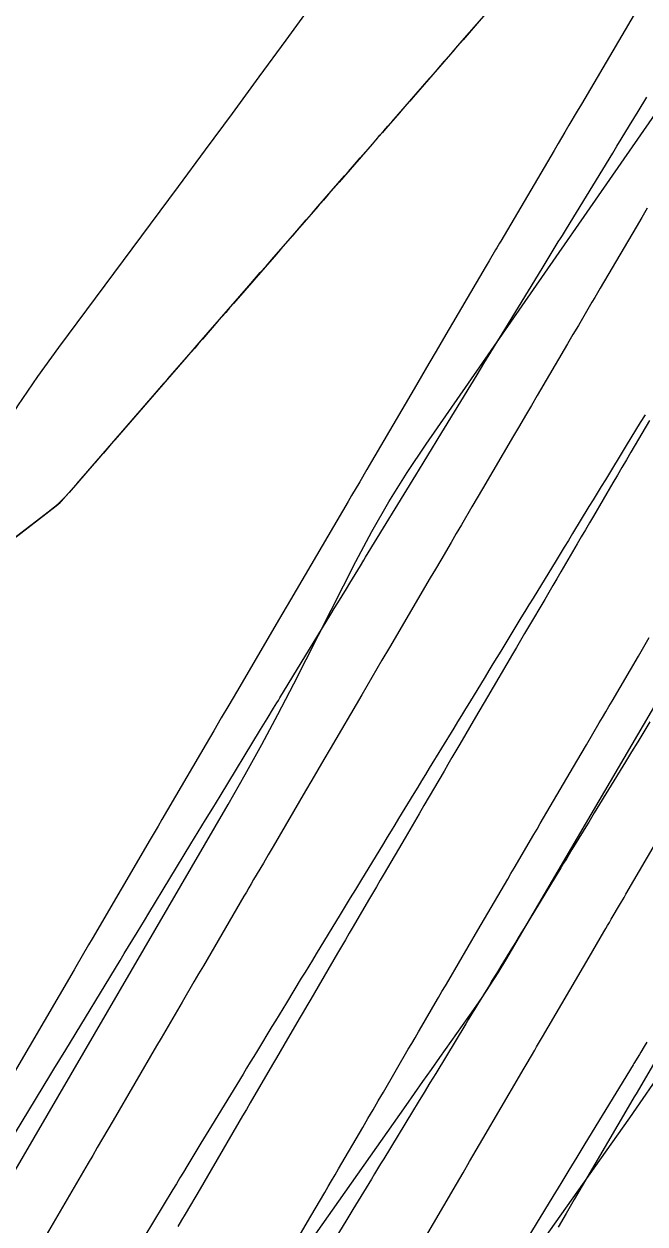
# Model space of a CAD drawing. Extents: x 1005228 to 1008882, y 1883389 to 1885754.
# Drawn here: x 1008468.31 to 1008490.97, y 1885010.91 to 1885054.7 of the extents above; entities that cross this region are included whole.
import ezdxf

# ---------------------------------------------------------------- set-up
doc = ezdxf.new("R2010")
doc.units = 0
for name, color, linetype in [('ATDIMS', 7, 'Continuous'), ('C-ANNO-NOTE', 7, 'Continuous'), ('TSOBSTACLE', 7, 'Continuous')]:
    doc.layers.add(name, color=color, linetype=linetype)

msp = doc.modelspace()

# ---------------------------------------------------------------- linework, layer by layer
at = {"layer": 'ATDIMS'}
for points in [[(1008478.401, 1885010.55), (1008478.778, 1885011.196), (1008479.28, 1885012.057), (1008479.406, 1885012.272), (1008479.531, 1885012.487), (1008479.657, 1885012.703), (1008479.783, 1885012.918), (1008480.665, 1885014.429), (1008480.853, 1885014.752), (1008481.042, 1885015.076), (1008481.231, 1885015.399), (1008481.42, 1885015.723), (1008482.33, 1885017.283), (1008482.453, 1885017.493), (1008482.576, 1885017.703), (1008482.699, 1885017.914), (1008482.821, 1885018.124), (1008483.313, 1885018.966), (1008483.435, 1885019.176), (1008483.558, 1885019.386), (1008483.681, 1885019.597), (1008483.804, 1885019.807), (1008484.871, 1885021.633), (1008484.991, 1885021.839), (1008485.112, 1885022.045), (1008485.232, 1885022.252), (1008485.353, 1885022.458), (1008485.839, 1885023.289), (1008485.957, 1885023.492), (1008486.076, 1885023.695), (1008486.195, 1885023.899), (1008486.314, 1885024.102), (1008486.789, 1885024.914), (1008486.908, 1885025.117), (1008487.027, 1885025.32), (1008487.146, 1885025.523), (1008487.265, 1885025.726), (1008488.482, 1885027.803), (1008488.831, 1885028.4), (1008489.298, 1885029.196), (1008489.414, 1885029.395), (1008489.531, 1885029.594), (1008489.647, 1885029.793), (1008489.764, 1885029.992), (1008490.723, 1885031.63), (1008490.922, 1885031.969), (1008491.121, 1885032.308)], [(1008491.034, 1885017.543), (1008490.935, 1885017.38), (1008490.81, 1885017.176), (1008490.761, 1885017.094), (1008490.557, 1885016.76), (1008490.532, 1885016.718), (1008488.776, 1885013.831), (1008488.484, 1885013.351), (1008488.192, 1885012.87), (1008487.9, 1885012.39), (1008487.607, 1885011.909), (1008485.918, 1885009.132)]]:
    msp.add_lwpolyline(points, dxfattribs=at)
at = {"layer": 'C-ANNO-NOTE'}
for points in [[(1008488.135, 1885068.268), (1008477.857, 1885054.112), (1008476.882, 1885052.773), (1008475.904, 1885051.438), (1008474.922, 1885050.105), (1008473.936, 1885048.776), (1008469.565, 1885042.895), (1008468.803, 1885041.84), (1008468.073, 1885040.764), (1008467.374, 1885039.668), (1008466.705, 1885038.551), (1008464.094, 1885034.043), (1008463.431, 1885032.923), (1008462.745, 1885031.817), (1008462.038, 1885030.725), (1008461.309, 1885029.646), (1008442.598, 1885002.542)], [(1008484.98, 1885007.105), (1008490.41, 1885014.786), (1008491.734, 1885016.703), (1008493.017, 1885018.646), (1008494.258, 1885020.617), (1008495.457, 1885022.614), (1008501.679, 1885033.231), (1008502.616, 1885034.8), (1008503.578, 1885036.352), (1008504.567, 1885037.887), (1008505.581, 1885039.407), (1008509.69, 1885045.452), (1008510.716, 1885046.964), (1008511.739, 1885048.478), (1008512.759, 1885049.994), (1008513.777, 1885051.511), (1008520.108, 1885060.967)], [(1008466.064, 1885009.696), (1008466.959, 1885011.12), (1008467.822, 1885012.565), (1008475.758, 1885026.22), (1008476.379, 1885027.306), (1008476.985, 1885028.401), (1008477.575, 1885029.504), (1008478.15, 1885030.616), (1008480.418, 1885035.08), (1008481.003, 1885036.185), (1008481.625, 1885037.268), (1008482.284, 1885038.329), (1008482.979, 1885039.369), (1008493.594, 1885054.665), (1008494.762, 1885056.345)], [(1008499.124, 1885043.148), (1008485.872, 1885020.535), (1008485.596, 1885020.075), (1008485.31, 1885019.621), (1008485.015, 1885019.174), (1008484.71, 1885018.733), (1008483.471, 1885016.981), (1008483.162, 1885016.542), (1008482.853, 1885016.104), (1008482.543, 1885015.666), (1008482.234, 1885015.227), (1008465.201, 1884991.036)]]:
    msp.add_lwpolyline(points, dxfattribs=at)
at = {"layer": 'TSOBSTACLE'}
for points in [[(1008466.62, 1885034.919), (1008469.486, 1885037.116), (1008469.558, 1885037.175), (1008469.626, 1885037.236), (1008469.692, 1885037.301), (1008469.754, 1885037.37), (1008470.131, 1885037.803), (1008470.233, 1885037.921), (1008472.793, 1885040.868), (1008472.948, 1885041.046), (1008473.103, 1885041.225), (1008473.414, 1885041.583), (1008473.492, 1885041.672), (1008473.569, 1885041.761), (1008473.647, 1885041.85), (1008473.725, 1885041.94), (1008474.25, 1885042.545), (1008474.478, 1885042.806), (1008474.705, 1885043.067), (1008476.51, 1885045.143), (1008476.72, 1885045.384), (1008476.93, 1885045.626), (1008477.139, 1885045.867), (1008477.349, 1885046.108), (1008478.189, 1885047.072), (1008478.398, 1885047.314), (1008478.608, 1885047.555), (1008478.818, 1885047.796), (1008479.028, 1885048.037), (1008480.004, 1885049.158), (1008480.148, 1885049.323), (1008480.291, 1885049.488), (1008480.435, 1885049.653), (1008480.578, 1885049.818), (1008481.153, 1885050.477), (1008481.296, 1885050.642), (1008481.44, 1885050.807), (1008481.583, 1885050.972), (1008481.727, 1885051.136), (1008483.101, 1885052.713), (1008483.378, 1885053.031), (1008483.654, 1885053.349), (1008483.931, 1885053.666), (1008484.208, 1885053.984), (1008486.86, 1885057.024)], [(1008490.569, 1885055.051), (1008488.645, 1885051.779), (1008488.494, 1885051.523), (1008488.191, 1885051.008), (1008488.043, 1885050.756), (1008487.795, 1885050.334), (1008487.647, 1885050.082), (1008485.704, 1885046.778), (1008485.657, 1885046.698), (1008485.61, 1885046.617), (1008485.563, 1885046.537), (1008485.516, 1885046.457), (1008485.28, 1885046.056), (1008485.139, 1885045.815), (1008483.619, 1885043.225), (1008483.35, 1885042.767), (1008483.081, 1885042.309), (1008482.813, 1885041.85), (1008482.544, 1885041.392), (1008480.986, 1885038.732), (1008480.814, 1885038.439), (1008480.556, 1885037.998), (1008480.259, 1885037.492), (1008480.132, 1885037.275), (1008478.031, 1885033.688), (1008477.751, 1885033.209), (1008477.631, 1885033.004), (1008476.057, 1885030.318), (1008475.781, 1885029.847), (1008475.506, 1885029.376), (1008475.231, 1885028.905), (1008474.956, 1885028.435), (1008473.343, 1885025.675), (1008473.2, 1885025.43), (1008473.057, 1885025.185), (1008472.986, 1885025.063), (1008472.914, 1885024.94), (1008470.801, 1885021.319), (1008470.667, 1885021.091), (1008470.434, 1885020.691), (1008470.204, 1885020.297), (1008470.138, 1885020.184), (1008467.949, 1885016.432)], [(1008484.919, 1885054.8), (1008484.623, 1885054.46), (1008484.327, 1885054.12), (1008484.031, 1885053.781), (1008482.505, 1885052.029), (1008482.38, 1885051.886), (1008482.256, 1885051.743), (1008482.131, 1885051.6), (1008482.007, 1885051.458), (1008481.509, 1885050.886), (1008481.384, 1885050.743), (1008481.26, 1885050.6), (1008481.135, 1885050.457), (1008481.011, 1885050.314), (1008479.805, 1885048.929), (1008479.614, 1885048.71), (1008479.423, 1885048.491), (1008479.233, 1885048.272), (1008479.042, 1885048.053), (1008478.279, 1885047.176), (1008478.088, 1885046.957), (1008477.898, 1885046.738), (1008477.707, 1885046.519), (1008477.516, 1885046.3), (1008475.952, 1885044.501), (1008475.81, 1885044.338), (1008475.669, 1885044.176), (1008475.527, 1885044.013), (1008475.386, 1885043.85), (1008474.82, 1885043.2), (1008474.678, 1885043.037), (1008474.537, 1885042.874), (1008474.395, 1885042.712), (1008474.254, 1885042.549), (1008471.623, 1885039.521), (1008471.445, 1885039.316), (1008471.208, 1885039.044), (1008471.117, 1885038.938), (1008470.903, 1885038.693), (1008470.873, 1885038.658), (1008469.958, 1885037.604), (1008469.791, 1885037.421), (1008469.616, 1885037.248), (1008469.432, 1885037.083), (1008469.239, 1885036.927), (1008467.872, 1885035.879)], [(1008467.225, 1885012.982), (1008469.252, 1885016.316), (1008469.396, 1885016.554), (1008469.829, 1885017.266), (1008471.813, 1885020.529), (1008471.968, 1885020.784), (1008472.278, 1885021.295), (1008472.434, 1885021.55), (1008472.701, 1885021.989), (1008472.859, 1885022.25), (1008474.396, 1885024.778), (1008474.662, 1885025.215), (1008474.928, 1885025.652), (1008475.194, 1885026.088), (1008475.46, 1885026.525), (1008476.938, 1885028.952), (1008477.056, 1885029.146), (1008477.175, 1885029.34), (1008477.411, 1885029.728), (1008477.47, 1885029.824), (1008477.529, 1885029.921), (1008477.588, 1885030.018), (1008477.647, 1885030.115), (1008479.505, 1885033.161), (1008479.631, 1885033.367), (1008479.756, 1885033.573), (1008480.07, 1885034.086), (1008480.195, 1885034.292), (1008480.582, 1885034.925), (1008480.71, 1885035.135), (1008480.774, 1885035.24), (1008482.601, 1885038.234), (1008482.737, 1885038.457), (1008482.872, 1885038.679), (1008483.212, 1885039.235), (1008483.347, 1885039.457), (1008483.415, 1885039.568), (1008484.837, 1885041.898), (1008485.089, 1885042.311), (1008485.341, 1885042.724), (1008485.594, 1885043.136), (1008485.846, 1885043.549), (1008487.213, 1885045.783), (1008487.361, 1885046.024), (1008487.508, 1885046.265), (1008487.803, 1885046.747), (1008487.877, 1885046.867), (1008487.95, 1885046.988), (1008488.024, 1885047.108), (1008488.098, 1885047.229), (1008489.787, 1885049.988), (1008489.942, 1885050.24), (1008490.097, 1885050.493), (1008490.406, 1885050.998), (1008490.561, 1885051.251), (1008490.716, 1885051.504), (1008491.036, 1885052.026)], [(1008491.05, 1885047.984), (1008490.847, 1885047.638), (1008490.643, 1885047.291), (1008489.329, 1885045.056), (1008489.229, 1885044.887), (1008489.13, 1885044.718), (1008489.031, 1885044.548), (1008488.931, 1885044.379), (1008488.534, 1885043.702), (1008488.335, 1885043.364), (1008488.137, 1885043.026), (1008487.035, 1885041.149), (1008486.819, 1885040.78), (1008486.602, 1885040.411), (1008486.386, 1885040.041), (1008486.169, 1885039.672), (1008485.037, 1885037.739), (1008484.845, 1885037.411), (1008484.653, 1885037.084), (1008484.267, 1885036.424), (1008484.078, 1885036.102), (1008483.889, 1885035.779), (1008483.511, 1885035.134), (1008483.322, 1885034.811), (1008483.133, 1885034.489), (1008481.645, 1885031.95), (1008481.369, 1885031.478), (1008481, 1885030.849), (1008480.816, 1885030.534), (1008480.632, 1885030.219), (1008479.476, 1885028.246), (1008479.253, 1885027.864), (1008479.029, 1885027.483), (1008478.806, 1885027.101), (1008478.583, 1885026.719), (1008477.396, 1885024.687), (1008477.219, 1885024.384), (1008477.041, 1885024.08), (1008476.687, 1885023.474), (1008476.598, 1885023.322), (1008476.51, 1885023.17), (1008476.421, 1885023.019), (1008476.333, 1885022.867), (1008474.854, 1885020.333), (1008474.681, 1885020.038), (1008474.509, 1885019.743), (1008474.077, 1885019.002), (1008473.907, 1885018.712), (1008473.483, 1885017.984), (1008473.313, 1885017.694), (1008473.143, 1885017.403), (1008471.557, 1885014.685), (1008470.98, 1885013.695), (1008470.815, 1885013.412), (1008470.65, 1885013.129), (1008469.119, 1885010.505)], [(1008490.966, 1885040.437), (1008490.794, 1885040.156), (1008490.622, 1885039.876), (1008490.451, 1885039.595), (1008490.279, 1885039.314), (1008489.52, 1885038.069), (1008489.369, 1885037.823), (1008489.219, 1885037.577), (1008489.069, 1885037.332), (1008488.919, 1885037.086), (1008488.319, 1885036.103), (1008488.169, 1885035.857), (1008488.019, 1885035.611), (1008487.869, 1885035.365), (1008487.719, 1885035.119), (1008486.88, 1885033.744), (1008486.733, 1885033.504), (1008486.587, 1885033.264), (1008486.441, 1885033.024), (1008486.294, 1885032.785), (1008485.702, 1885031.815), (1008485.559, 1885031.58), (1008485.416, 1885031.346), (1008485.273, 1885031.111), (1008485.13, 1885030.877), (1008484.558, 1885029.939), (1008484.415, 1885029.705), (1008484.272, 1885029.47), (1008484.129, 1885029.236), (1008483.986, 1885029.001), (1008483.092, 1885027.537), (1008482.953, 1885027.309), (1008482.814, 1885027.08), (1008482.674, 1885026.852), (1008482.535, 1885026.623), (1008481.978, 1885025.709), (1008481.838, 1885025.48), (1008481.699, 1885025.251), (1008481.56, 1885025.023), (1008481.421, 1885024.794), (1008480.585, 1885023.422), (1008480.399, 1885023.118), (1008480.214, 1885022.813), (1008480.028, 1885022.508), (1008479.843, 1885022.203), (1008478.966, 1885020.761), (1008478.831, 1885020.54), (1008478.697, 1885020.318), (1008478.562, 1885020.096), (1008478.427, 1885019.874), (1008477.881, 1885018.977), (1008477.749, 1885018.76), (1008477.617, 1885018.543), (1008477.485, 1885018.327), (1008477.354, 1885018.11), (1008476.826, 1885017.242), (1008476.694, 1885017.025), (1008476.562, 1885016.808), (1008476.43, 1885016.591), (1008476.299, 1885016.375), (1008475.15, 1885014.484), (1008474.765, 1885013.852), (1008474.252, 1885013.008), (1008474.124, 1885012.797), (1008473.995, 1885012.586), (1008473.867, 1885012.375), (1008473.739, 1885012.164), (1008472.675, 1885010.414)], [(1008491.135, 1885040.236), (1008490.452, 1885039.072), (1008490.287, 1885038.792), (1008490.123, 1885038.512), (1008489.959, 1885038.232), (1008489.795, 1885037.952), (1008489.088, 1885036.745), (1008488.939, 1885036.491), (1008488.79, 1885036.237), (1008488.641, 1885035.983), (1008488.492, 1885035.729), (1008487.893, 1885034.706), (1008487.746, 1885034.455), (1008487.599, 1885034.205), (1008487.453, 1885033.955), (1008487.306, 1885033.704), (1008486.72, 1885032.703), (1008486.573, 1885032.453), (1008486.426, 1885032.203), (1008486.28, 1885031.952), (1008486.133, 1885031.702), (1008485.22, 1885030.143), (1008484.787, 1885029.405), (1008484.21, 1885028.42), (1008484.066, 1885028.173), (1008483.922, 1885027.927), (1008483.778, 1885027.681), (1008483.633, 1885027.434), (1008482.895, 1885026.174), (1008482.724, 1885025.881), (1008482.553, 1885025.589), (1008482.382, 1885025.297), (1008482.211, 1885025.004), (1008481.448, 1885023.699), (1008481.307, 1885023.457), (1008481.165, 1885023.214), (1008481.024, 1885022.972), (1008480.882, 1885022.73), (1008480.317, 1885021.762), (1008480.175, 1885021.52), (1008480.034, 1885021.278), (1008479.893, 1885021.036), (1008479.751, 1885020.794), (1008478.907, 1885019.347), (1008478.768, 1885019.109), (1008478.629, 1885018.871), (1008478.49, 1885018.633), (1008478.351, 1885018.395), (1008477.791, 1885017.435), (1008477.654, 1885017.201), (1008477.517, 1885016.966), (1008477.38, 1885016.732), (1008477.243, 1885016.497), (1008476.696, 1885015.559), (1008476.559, 1885015.325), (1008476.422, 1885015.09), (1008476.286, 1885014.856), (1008476.149, 1885014.621), (1008475.135, 1885012.885), (1008474.732, 1885012.193), (1008474.194, 1885011.271), (1008474.059, 1885011.041), (1008473.925, 1885010.81)], [(1008491.146, 1885029.235), (1008490.923, 1885028.869), (1008490.7, 1885028.502), (1008490.476, 1885028.136), (1008490.253, 1885027.77), (1008489.116, 1885025.907), (1008489.014, 1885025.74), (1008488.912, 1885025.574), (1008488.811, 1885025.407), (1008488.709, 1885025.24), (1008488.302, 1885024.573), (1008488.2, 1885024.406), (1008488.098, 1885024.239), (1008487.997, 1885024.072), (1008487.895, 1885023.905), (1008486.552, 1885021.702), (1008486.447, 1885021.529), (1008486.342, 1885021.356), (1008486.237, 1885021.184), (1008486.131, 1885021.011), (1008485.71, 1885020.32), (1008485.605, 1885020.147), (1008485.5, 1885019.974), (1008485.395, 1885019.801), (1008485.289, 1885019.628), (1008484.855, 1885018.913), (1008484.747, 1885018.736), (1008484.64, 1885018.559), (1008484.532, 1885018.383), (1008484.424, 1885018.206), (1008483.329, 1885016.404), (1008483.117, 1885016.056), (1008482.905, 1885015.707), (1008482.692, 1885015.358), (1008482.48, 1885015.01), (1008481.433, 1885013.287), (1008481.321, 1885013.102), (1008481.208, 1885012.917), (1008481.096, 1885012.733), (1008480.984, 1885012.548), (1008480.31, 1885011.439), (1008480.085, 1885011.07), (1008478.875, 1885009.079)], [(1008482.788, 1885010.136), (1008484.086, 1885012.36), (1008484.326, 1885012.773), (1008484.567, 1885013.185), (1008484.808, 1885013.598), (1008485.049, 1885014.011), (1008486.383, 1885016.297), (1008486.523, 1885016.536), (1008486.663, 1885016.776), (1008486.943, 1885017.255), (1008487.012, 1885017.374), (1008487.082, 1885017.494), (1008487.152, 1885017.614), (1008487.222, 1885017.734), (1008488.923, 1885020.645), (1008489.059, 1885020.876), (1008489.194, 1885021.108), (1008489.466, 1885021.574), (1008489.533, 1885021.688), (1008489.599, 1885021.802), (1008489.666, 1885021.916), (1008489.733, 1885022.03), (1008490.066, 1885022.599), (1008490.2, 1885022.827), (1008490.266, 1885022.941), (1008492.057, 1885025.997)], [(1008492.976, 1885019.657), (1008490.641, 1885015.66), (1008490.573, 1885015.544), (1008490.436, 1885015.311), (1008488.678, 1885012.298), (1008488.385, 1885011.796), (1008488.092, 1885011.295), (1008487.799, 1885010.793)]]:
    msp.add_lwpolyline(points, dxfattribs=at)

doc.saveas('drawing.dxf')
